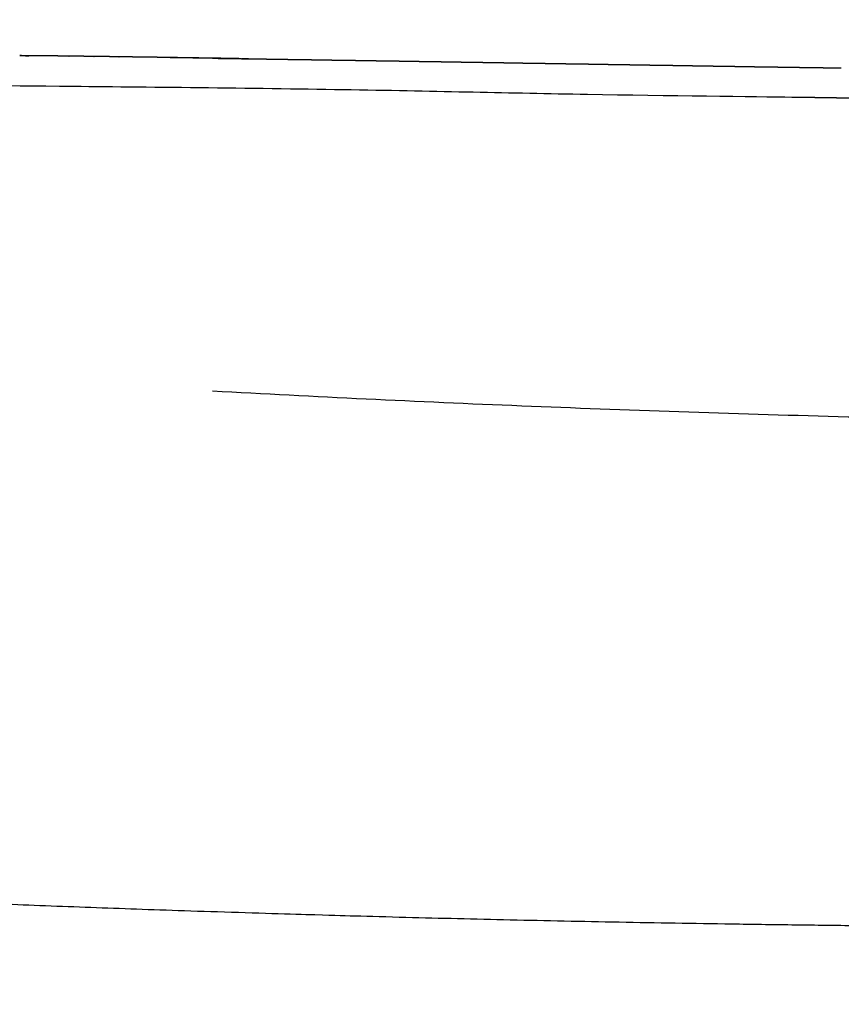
# Model space of a CAD drawing. Header units: millimetres. Extents: x -31695 to -21550, y -3481 to 7253.
# Tile 539 of 656: x -31365 to -31255, y 5373 to 5504. Entities that reach past the tile are written whole.
import ezdxf

# ---------------------------------------------------------------- set-up
doc = ezdxf.new("R2010")
doc.units = ezdxf.units.MM
doc.layers.add('2d', color=7, linetype='Continuous', true_color=0x000000)

msp = doc.modelspace()

# ---------------------------------------------------------------- linework, layer by layer
at = {"layer": '2d'}
for points, degree, knots in [([(-30699.37, 5561.54), (-30698.52, 5560.54), (-30696.33, 5557.23), (-30694.87, 5555.06), (-30693.6, 5552.68), (-30692.33, 5550.31), (-30691.24, 5547.71), (-30690.16, 5545.11), (-30689.24, 5542.27), (-30688.31, 5539.42), (-30687.55, 5536.33), (-30686.78, 5533.23), (-30686.86, 5533.17), (-30686.93, 5533.1), (-30686.31, 5529.74), (-30685.68, 5526.37), (-30685.18, 5522.72), (-30684.67, 5519.07), (-30684.28, 5515.11), (-30683.89, 5511.16), (-30683.6, 5506.89), (-30683.31, 5502.62), (-30683.1, 5498.02), (-30682.89, 5493.42), (-30682.75, 5488.47), (-30682.61, 5483.52), (-30682.52, 5478.21), (-30682.44, 5472.9), (-30682.39, 5467.21), (-30682.35, 5461.53), (-30682.33, 5455.45), (-30682.32, 5449.37), (-30682.32, 5442.88), (-30682.32, 5436.4), (-30682.32, 5429.5), (-30682.32, 5422.6), (-30682.32, 5415.3), (-30682.32, 5408), (-30682.32, 5400.34), (-30682.32, 5392.67), (-30682.32, 5384.67), (-30682.32, 5376.67), (-30682.32, 5368.35), (-30682.32, 5360.03), (-30682.32, 5351.43), (-30682.32, 5342.83), (-30682.32, 5333.97), (-30682.32, 5325.11), (-30682.32, 5316.02), (-30682.32, 5306.93), (-30682.32, 5297.64), (-30682.32, 5288.34), (-30682.32, 5278.87), (-30682.32, 5269.41), (-30682.32, 5259.79), (-30682.32, 5250.17), (-30682.32, 5240.44), (-30682.32, 5230.7), (-30682.32, 5220.87), (-30682.32, 5211.04), (-30682.32, 5201.14), (-30682.32, 5191.25), (-30682.32, 5181.31), (-30682.32, 5171.38), (-30682.32, 5161.43), (-30682.32, 5151.49), (-30682.32, 5141.56), (-30682.32, 5131.63), (-30682.32, 5121.74), (-30682.32, 5111.85), (-30682.32, 5102.03), (-30682.32, 5092.21), (-30682.32, 5082.48), (-30682.32, 5072.74), (-30682.32, 5063.12), (-30682.32, 5053.51), (-30682.32, 5044.02), (-30682.32, 5034.54), (-30682.32, 5025.23), (-30682.32, 5015.91), (-30682.32, 5006.78), (-30682.32, 4997.64), (-30682.32, 4988.72), (-30682.32, 4979.8), (-30682.32, 4971.12), (-30682.32, 4962.44), (-30682.32, 4954.01), (-30682.32, 4945.59), (-30682.32, 4937.45), (-30682.32, 4929.31), (-30682.32, 4921.47), (-30682.32, 4913.64), (-30682.32, 4906.14), (-30682.32, 4898.64), (-30682.32, 4891.5), (-30682.32, 4884.36), (-30682.32, 4877.6), (-30682.32, 4870.84), (-30682.32, 4864.48), (-30682.32, 4858.12), (-30682.33, 4852.15), (-30682.35, 4846.18), (-30682.39, 4840.6), (-30682.44, 4835.01), (-30682.52, 4829.79), (-30682.61, 4824.57), (-30682.75, 4819.71), (-30682.89, 4814.85), (-30683.1, 4810.33), (-30683.31, 4805.81), (-30683.6, 4801.63), (-30683.89, 4797.44), (-30684.28, 4793.57), (-30684.68, 4789.71), (-30685.18, 4786.14), (-30686.15, 4779.18), (-30686.78, 4775.91), (-30687.55, 4772.93), (-30688.32, 4769.94), (-30689.24, 4767.23), (-30690.16, 4764.51), (-30691.25, 4762.05), (-30692.33, 4759.59), (-30693.6, 4757.38), (-30694.87, 4755.16), (-30696.34, 4753.18), (-30697.8, 4751.2), (-30699.47, 4749.43), (-30701.15, 4747.67), (-30703.04, 4746.11), (-30704.94, 4744.56), (-30707.07, 4743.2), (-30709.21, 4741.83), (-30711.59, 4740.65), (-30713.97, 4739.47), (-30716.62, 4738.46), (-30719.27, 4737.45), (-30722.19, 4736.6), (-30725.12, 4735.74), (-30728.33, 4735.03), (-30738.73, 4733.29), (-30742.57, 4732.83), (-30746.41, 4732.36), (-30750.58, 4732), (-30754.75, 4731.63), (-30759.27, 4731.36), (-30763.79, 4731.09), (-30768.67, 4730.89), (-30773.55, 4730.7), (-30778.8, 4730.57), (-30784.05, 4730.44), (-30789.69, 4730.36), (-30795.33, 4730.28), (-30801.37, 4730.24), (-30807.41, 4730.2), (-30813.87, 4730.18), (-30820.32, 4730.17), (-30827.21, 4730.17), (-30834.09, 4730.17), (-30841.41, 4730.17), (-30848.73, 4730.17), (-30856.46, 4730.17), (-30864.18, 4730.17), (-30872.29, 4730.17), (-30880.39, 4730.17), (-30888.83, 4730.17), (-30897.28, 4730.17), (-30906.03, 4730.17), (-30914.79, 4730.17), (-30923.82, 4730.17), (-30932.84, 4730.17), (-30942.12, 4730.17), (-30951.39, 4730.18), (-30960.87, 4730.18), (-30970.35, 4730.18), (-30980, 4730.18), (-30989.66, 4730.18), (-30999.45, 4730.18), (-31009.25, 4730.18), (-31019.16, 4730.18), (-31029.06, 4730.18), (-31039.04, 4730.18), (-31049.03, 4730.18), (-31059.05, 4730.18), (-31069.07, 4730.18), (-31079.1, 4730.18), (-31089.14, 4730.18), (-31099.14, 4730.18), (-31109.15, 4730.18), (-31119.1, 4730.18), (-31129.05, 4730.18), (-31138.91, 4730.18), (-31148.77, 4730.18), (-31158.52, 4730.18), (-31168.27, 4730.18), (-31177.9, 4730.18), (-31187.53, 4730.18), (-31197.02, 4730.18), (-31206.51, 4730.18), (-31215.84, 4730.18), (-31225.17, 4730.18), (-31234.33, 4730.18), (-31243.49, 4730.18), (-31252.46, 4730.18), (-31261.43, 4730.18), (-31270.2, 4730.18), (-31278.96, 4730.18), (-31287.51, 4730.18), (-31296.05, 4730.18), (-31304.36, 4730.17), (-31312.67, 4730.17), (-31320.72, 4730.17), (-31328.78, 4730.17), (-31336.56, 4730.17), (-31344.34, 4730.17), (-31351.84, 4730.17), (-31359.34, 4730.17), (-31366.54, 4730.17), (-31373.73, 4730.17), (-31379.53, 4730.17), (-31385.32, 4730.17)], 2, [-72.510158, -72.510158, -72.510158, -72, -70, -70, -69, -69, -68, -68, -67, -67, -66, -66, -65, -65, -64, -64, -63, -63, -62, -62, -61, -61, -60, -60, -59, -59, -58, -58, -57, -57, -56, -56, -55, -55, -54, -54, -53, -53, -52, -52, -51, -51, -50, -50, -49, -49, -48, -48, -47, -47, -46, -46, -45, -45, -44, -44, -43, -43, -42, -42, -41, -41, -40, -40, -39, -39, -38, -38, -37, -37, -36, -36, -35, -35, -34, -34, -33, -33, -32, -32, -31, -31, -30, -30, -29, -29, -28, -28, -27, -27, -26, -26, -25, -25, -24, -24, -23, -23, -22, -22, -21, -21, -20, -20, -19, -19, -18, -18, -17, -17, -16, -16, -15, -15, -14, -12, -12, -11, -11, -10, -10, -9, -9, -8, -8, -7, -7, -6, -6, -5, -5, -4, -4, -3, -3, -2, -2, -1, 0.25, 2, 2, 3, 3, 4, 4, 5, 5, 6, 6, 7, 7, 8, 8, 9, 9, 10, 10, 11, 11, 12, 12, 13, 13, 14, 14, 15, 15, 16, 16, 17, 17, 18, 18, 19, 19, 20, 20, 21, 21, 22, 22, 23, 23, 24, 24, 25, 25, 26, 26, 27, 27, 28, 28, 29, 29, 30, 30, 31, 31, 32, 32, 33, 33, 34, 34, 35, 35, 36, 36, 37, 37, 38, 38, 39, 39, 40, 40, 41, 41, 41.842249, 41.842249, 41.842249]), ([(-31261.36, 5494.1), (-31261.11, 5494.1), (-31260.85, 5494.1), (-31260.6, 5494.09), (-31260.35, 5494.09), (-31260.1, 5494.08), (-31259.84, 5494.08), (-31259.59, 5494.08), (-31259.34, 5494.07), (-31259.09, 5494.07), (-31258.83, 5494.07), (-31258.58, 5494.06), (-31258.33, 5494.06), (-31258.07, 5494.05), (-31257.82, 5494.05), (-31257.57, 5494.05), (-31257.31, 5494.04), (-31257.06, 5494.04), (-31256.81, 5494.04), (-31256.55, 5494.03), (-31256.3, 5494.03), (-31256.05, 5494.02), (-31255.8, 5494.02), (-31255.54, 5494.02), (-31255.29, 5494.01), (-31255.04, 5494.01), (-31254.78, 5494.01)], 2, [182.98205, 182.98205, 182.98205, 183.981802, 183.981802, 184.981822, 184.981822, 185.981843, 185.981843, 186.981863, 186.981863, 187.981884, 187.981884, 188.981904, 188.981904, 189.981925, 189.981925, 190.981945, 190.981945, 191.981965, 191.981965, 192.981986, 192.981986, 193.982006, 193.982006, 194.982027, 194.982027, 195.981782, 195.981782, 195.981782]), ([(-31254.78, 5494.01), (-31254.53, 5494), (-31254.27, 5494), (-31254.02, 5494), (-31253.77, 5493.99), (-31253.51, 5493.99), (-31253.26, 5493.98), (-31253.01, 5493.98), (-31252.75, 5493.98), (-31252.5, 5493.97), (-31252.24, 5493.97), (-31251.99, 5493.97), (-31251.73, 5493.96), (-31251.48, 5493.96), (-31251.22, 5493.95), (-31250.97, 5493.95), (-31250.72, 5493.95), (-31250.46, 5493.94), (-31250.21, 5493.94), (-31249.95, 5493.94), (-31249.7, 5493.93), (-31249.44, 5493.93), (-31249.19, 5493.93), (-31248.93, 5493.92), (-31248.68, 5493.92), (-31248.42, 5493.91), (-31248.17, 5493.91), (-31247.91, 5493.91), (-31247.66, 5493.9), (-31247.4, 5493.9), (-31247.15, 5493.9), (-31246.89, 5493.89), (-31246.64, 5493.89), (-31246.38, 5493.89), (-31246.13, 5493.88), (-31245.87, 5493.88), (-31245.61, 5493.87), (-31245.36, 5493.87), (-31245.1, 5493.87), (-31244.85, 5493.86), (-31244.59, 5493.86), (-31244.34, 5493.86), (-31244.08, 5493.85), (-31243.82, 5493.85), (-31243.57, 5493.85), (-31243.31, 5493.84), (-31243.06, 5493.84), (-31242.8, 5493.83), (-31242.54, 5493.83), (-31242.29, 5493.83), (-31242.03, 5493.82), (-31241.77, 5493.82), (-31241.52, 5493.82), (-31241.26, 5493.81), (-31241, 5493.81), (-31240.75, 5493.81), (-31240.49, 5493.8), (-31240.23, 5493.8), (-31239.98, 5493.8), (-31239.72, 5493.79), (-31239.47, 5493.79), (-31239.21, 5493.78), (-31238.95, 5493.78), (-31238.7, 5493.78), (-31238.44, 5493.77), (-31238.18, 5493.77), (-31237.93, 5493.77), (-31237.67, 5493.76), (-31237.41, 5493.76), (-31237.15, 5493.76), (-31236.9, 5493.75), (-31236.64, 5493.75), (-31236.38, 5493.75), (-31236.13, 5493.74), (-31235.87, 5493.74), (-31235.61, 5493.74), (-31235.35, 5493.73), (-31235.1, 5493.73), (-31234.84, 5493.72), (-31234.58, 5493.72), (-31234.32, 5493.72), (-31234.07, 5493.71), (-31233.81, 5493.71), (-31233.55, 5493.71), (-31233.29, 5493.7), (-31233.03, 5493.7), (-31232.78, 5493.7), (-31232.52, 5493.69), (-31232.26, 5493.69), (-31232, 5493.69), (-31231.75, 5493.68), (-31231.49, 5493.68), (-31231.23, 5493.68), (-31230.97, 5493.67), (-31230.71, 5493.67), (-31230.46, 5493.67), (-31230.2, 5493.66), (-31229.94, 5493.66), (-31229.68, 5493.65), (-31229.42, 5493.65), (-31229.17, 5493.65), (-31228.91, 5493.64), (-31228.65, 5493.64), (-31228.39, 5493.64), (-31228.13, 5493.63), (-31227.87, 5493.63), (-31227.62, 5493.63), (-31227.36, 5493.62), (-31227.1, 5493.62), (-31226.84, 5493.62), (-31226.58, 5493.61), (-31226.32, 5493.61), (-31226.06, 5493.61), (-31225.8, 5493.6), (-31225.55, 5493.6), (-31225.29, 5493.6), (-31225.03, 5493.59), (-31224.77, 5493.59), (-31224.51, 5493.59), (-31224.25, 5493.58), (-31223.99, 5493.58), (-31223.73, 5493.58), (-31223.47, 5493.57), (-31223.22, 5493.57), (-31222.96, 5493.57), (-31222.7, 5493.56), (-31222.44, 5493.56), (-31222.18, 5493.56), (-31221.92, 5493.55), (-31221.66, 5493.55), (-31221.4, 5493.55), (-31221.14, 5493.54), (-31220.88, 5493.54), (-31220.63, 5493.54), (-31220.39, 5493.53)], 2, [195.981782, 195.981782, 195.981782, 196.996603, 196.996603, 198.011424, 198.011424, 199.026246, 199.026246, 200.041067, 200.041067, 201.055888, 201.055888, 202.07071, 202.07071, 203.085531, 203.085531, 204.100352, 204.100352, 205.115174, 205.115174, 206.129995, 206.129995, 207.144816, 207.144816, 208.159638, 208.159638, 209.174459, 209.174459, 210.18928, 210.18928, 211.204102, 211.204102, 212.218923, 212.218923, 213.233744, 213.233744, 214.248566, 214.248566, 215.263387, 215.263387, 216.278208, 216.278208, 217.29303, 217.29303, 218.307851, 218.307851, 219.322672, 219.322672, 220.337494, 220.337494, 221.352315, 221.352315, 222.367136, 222.367136, 223.381958, 223.381958, 224.396779, 224.396779, 225.4116, 225.4116, 226.426422, 226.426422, 227.441243, 227.441243, 228.456064, 228.456064, 229.470886, 229.470886, 230.485707, 230.485707, 231.500528, 231.500528, 232.51535, 232.51535, 233.530171, 233.530171, 234.544992, 234.544992, 235.559814, 235.559814, 236.574635, 236.574635, 237.589456, 237.589456, 238.604278, 238.604278, 239.619099, 239.619099, 240.633921, 240.633921, 241.648742, 241.648742, 242.663563, 242.663563, 243.678385, 243.678385, 244.693206, 244.693206, 245.708027, 245.708027, 246.722849, 246.722849, 247.73767, 247.73767, 248.752491, 248.752491, 249.767313, 249.767313, 250.782134, 250.782134, 251.796955, 251.796955, 252.811777, 252.811777, 253.826598, 253.826598, 254.841419, 254.841419, 255.856241, 255.856241, 256.871062, 256.871062, 257.885883, 257.885883, 258.900705, 258.900705, 259.915526, 259.915526, 260.930347, 260.930347, 261.945169, 261.945169, 262.95999, 262.95999, 263.974811, 263.974811, 263.974811]), ([(-31505.22, 5432.6), (-31505.15, 5432.27), (-31505.08, 5431.93), (-31505, 5431.59), (-31504.93, 5431.25), (-31504.86, 5430.92), (-31504.69, 5430.24), (-31504.52, 5429.56), (-31504.35, 5428.88), (-31504.18, 5428.2), (-31504.01, 5427.52), (-31503.82, 5426.88), (-31503.63, 5426.25), (-31503.44, 5425.61), (-31503.25, 5424.97), (-31503.06, 5424.33), (-31502.84, 5423.73), (-31502.63, 5423.13), (-31502.42, 5422.53), (-31502.21, 5421.94), (-31502, 5421.34), (-31501.76, 5420.78), (-31501.52, 5420.22), (-31501.29, 5419.66), (-31501.05, 5419.1), (-31500.81, 5418.54), (-31500.55, 5418.02), (-31500.28, 5417.49), (-31500.02, 5416.97), (-31499.76, 5416.45), (-31499.49, 5415.93), (-31499.2, 5415.44), (-31498.91, 5414.96), (-31498.61, 5414.47), (-31498.32, 5413.98), (-31498.02, 5413.5), (-31497.94, 5413.39), (-31497.86, 5413.28), (-31497.79, 5413.17), (-31497.71, 5413.06), (-31497.63, 5412.95), (-31497.56, 5412.84), (-31497.49, 5412.74), (-31497.43, 5412.63), (-31497.36, 5412.52), (-31497.29, 5412.42), (-31496.96, 5411.97), (-31496.63, 5411.53), (-31496.3, 5411.09), (-31495.97, 5410.64), (-31495.64, 5410.2), (-31495.27, 5409.79), (-31494.91, 5409.39), (-31494.54, 5408.98), (-31494.18, 5408.57), (-31493.81, 5408.16), (-31491.98, 5406.12), (-31490.15, 5404.08), (-31484.72, 5401.97), (-31482.31, 5400.4), (-31479.78, 5399.06), (-31475.55, 5396.82), (-31470.48, 5394.96), (-31464.77, 5393.45), (-31452.53, 5391.02), (-31439.46, 5389.67), (-31431.13, 5389.11), (-31407.71, 5387.92), (-31364.4, 5385.99), (-31338.36, 5385), (-31284.8, 5383.48), (-31220.94, 5382.94), (-31191.19, 5382.84), (-31160.59, 5382.84), (-31129.73, 5382.89)], 5, [-9.934132, -9.934132, -9.934132, -9.934132, -9.934132, -9.934132, -9.465336, -9.465336, -9.465336, -9.465336, -9.465336, -8.465336, -8.465336, -8.465336, -8.465336, -8.465336, -7.465336, -7.465336, -7.465336, -7.465336, -7.465336, -6.465336, -6.465336, -6.465336, -6.465336, -6.465336, -5.465336, -5.465336, -5.465336, -5.465336, -5.465336, -4.465336, -4.465336, -4.465336, -4.465336, -4.465336, -3.465336, -3.465336, -3.465336, -3.465336, -3.465336, -3.221575, -3.221575, -3.221575, -3.221575, -3.221575, -3, -3, -3, -3, -3, -2, -2, -2, -2, -2, -1, -1, -1, -1, -1, 0, 0, 0, 0, 0, 9.082485, 9.082485, 9.082485, 18.164971, 18.164971, 18.164971, 27.247456, 27.247456, 27.247456, 34.477802, 34.477802, 34.477802, 34.477802, 34.477802, 34.477802])]:
    msp.add_open_spline(points, degree=degree, knots=knots, dxfattribs=at)
at = {"layer": '2d', "linetype": 'Continuous'}
for points, knots in [([(-31362.16, 5499.61), (-31362.37, 5499.62), (-31362.57, 5499.62), (-31362.77, 5499.62), (-31362.98, 5499.62), (-31363.18, 5499.62), (-31363.38, 5499.63), (-31363.58, 5499.63), (-31363.79, 5499.63), (-31363.99, 5499.63), (-31364.19, 5499.63), (-31364.39, 5499.63), (-31364.64, 5499.64), (-31364.44, 5499.64), (-31364.24, 5499.64), (-31364.03, 5499.64), (-31363.83, 5499.63), (-31363.63, 5499.63), (-31363.43, 5499.63)], [55, 55, 55, 56, 56, 57, 57, 58, 58, 59, 59, 60, 60, 62, 62, 63, 63, 64, 64, 64.982991, 64.982991, 64.982991]), ([(-31338.89, 5499.29), (-31339.1, 5499.3), (-31339.32, 5499.3), (-31339.54, 5499.3), (-31339.76, 5499.31), (-31339.98, 5499.31), (-31340.2, 5499.31), (-31340.42, 5499.32), (-31340.63, 5499.32), (-31340.85, 5499.32), (-31341.07, 5499.33), (-31341.29, 5499.33), (-31341.51, 5499.33), (-31341.73, 5499.34), (-31341.94, 5499.34), (-31342.16, 5499.34), (-31342.38, 5499.35), (-31342.6, 5499.35), (-31342.82, 5499.35), (-31343.03, 5499.36), (-31343.25, 5499.36), (-31343.47, 5499.36), (-31343.68, 5499.37), (-31343.9, 5499.37), (-31344.12, 5499.37), (-31344.33, 5499.38), (-31344.55, 5499.38), (-31344.77, 5499.38), (-31344.98, 5499.39), (-31345.2, 5499.39), (-31345.41, 5499.39), (-31345.63, 5499.4), (-31345.84, 5499.4), (-31346.06, 5499.4), (-31346.27, 5499.41), (-31346.49, 5499.41), (-31346.7, 5499.41), (-31346.91, 5499.42), (-31347.13, 5499.42), (-31347.34, 5499.42), (-31347.55, 5499.42), (-31347.77, 5499.43), (-31347.98, 5499.43), (-31348.2, 5499.43), (-31348.41, 5499.44), (-31348.62, 5499.44), (-31348.84, 5499.44), (-31349.05, 5499.45), (-31349.26, 5499.45), (-31349.48, 5499.45), (-31349.69, 5499.46), (-31349.9, 5499.46), (-31350.12, 5499.46), (-31350.33, 5499.46), (-31350.54, 5499.47), (-31350.75, 5499.47), (-31350.97, 5499.47), (-31351.18, 5499.48), (-31351.39, 5499.48), (-31351.6, 5499.48), (-31351.81, 5499.49), (-31352.02, 5499.49), (-31352.23, 5499.49), (-31352.44, 5499.49), (-31352.65, 5499.5), (-31352.86, 5499.5), (-31353.07, 5499.5), (-31353.28, 5499.51), (-31353.49, 5499.51), (-31353.7, 5499.51), (-31353.91, 5499.51), (-31354.12, 5499.52), (-31354.33, 5499.52), (-31354.54, 5499.52), (-31354.74, 5499.53), (-31354.95, 5499.53), (-31355.16, 5499.53), (-31355.37, 5499.53), (-31355.58, 5499.54), (-31355.79, 5499.54), (-31356, 5499.54), (-31356.21, 5499.55), (-31356.41, 5499.55), (-31356.62, 5499.55), (-31356.83, 5499.55), (-31357.04, 5499.56), (-31357.25, 5499.56), (-31357.45, 5499.56), (-31357.66, 5499.56), (-31357.87, 5499.57), (-31358.07, 5499.57), (-31358.28, 5499.57), (-31358.49, 5499.57), (-31358.69, 5499.58), (-31358.9, 5499.58), (-31359.1, 5499.58), (-31359.31, 5499.58), (-31359.51, 5499.59), (-31359.72, 5499.59), (-31359.92, 5499.59), (-31360.12, 5499.59), (-31360.33, 5499.6), (-31360.53, 5499.6), (-31360.74, 5499.6), (-31360.94, 5499.6), (-31361.14, 5499.6), (-31361.35, 5499.61), (-31361.55, 5499.61), (-31361.75, 5499.61), (-31361.96, 5499.61), (-31362.16, 5499.61)], [0, 0, 0, 1, 1, 2, 2, 3, 3, 4, 4, 5, 5, 6, 6, 7, 7, 8, 8, 9, 9, 10, 10, 11, 11, 12, 12, 13, 13, 14, 14, 15, 15, 16, 16, 17, 17, 18, 18, 19, 19, 20, 20, 21, 21, 22, 22, 23, 23, 24, 24, 25, 25, 26, 26, 27, 27, 28, 28, 29, 29, 30, 30, 31, 31, 32, 32, 33, 33, 34, 34, 35, 35, 36, 36, 37, 37, 38, 38, 39, 39, 40, 40, 41, 41, 42, 42, 43, 43, 44, 44, 45, 45, 46, 46, 47, 47, 48, 48, 49, 49, 50, 50, 51, 51, 52, 52, 53, 53, 54, 54, 55, 55, 55]), ([(-31338.84, 5499.29), (-31339.06, 5499.29), (-31339.28, 5499.29), (-31339.5, 5499.29), (-31339.72, 5499.3), (-31339.94, 5499.3), (-31340.15, 5499.3), (-31340.37, 5499.31), (-31340.59, 5499.31), (-31340.81, 5499.31), (-31341.03, 5499.31), (-31341.25, 5499.32), (-31341.46, 5499.32), (-31341.68, 5499.32), (-31341.9, 5499.33), (-31342.12, 5499.33), (-31342.34, 5499.33), (-31342.55, 5499.33), (-31342.77, 5499.34), (-31342.99, 5499.34), (-31343.21, 5499.34), (-31343.42, 5499.35), (-31343.64, 5499.35), (-31343.86, 5499.35), (-31344.08, 5499.35), (-31344.29, 5499.36), (-31344.51, 5499.36)], [0, 0, 0, 1, 1, 2, 2, 3, 3, 4, 4, 5, 5, 6, 6, 7, 7, 8, 8, 9, 9, 10, 10, 11, 11, 12, 12, 13, 13, 13]), ([(-31335.35, 5499.24), (-31335.57, 5499.24), (-31335.8, 5499.24), (-31336.02, 5499.25), (-31336.24, 5499.25), (-31336.46, 5499.25), (-31336.68, 5499.26), (-31336.9, 5499.26), (-31337.13, 5499.27), (-31337.35, 5499.27), (-31337.57, 5499.27), (-31337.79, 5499.28), (-31338.01, 5499.28), (-31338.23, 5499.28), (-31338.45, 5499.29), (-31338.67, 5499.29), (-31338.84, 5499.29)], [12.000225, 12.000225, 12.000225, 13.124797, 13.124797, 14.249623, 14.249623, 15.374448, 15.374448, 16.499273, 16.499273, 17.624099, 17.624099, 18.748924, 18.748924, 19.873749, 19.873749, 20.998575, 20.998575, 20.998575]), ([(-31338.84, 5499.29), (-31338.62, 5499.28), (-31338.4, 5499.28), (-31338.18, 5499.28), (-31337.96, 5499.27), (-31337.74, 5499.27), (-31337.52, 5499.27), (-31337.3, 5499.26), (-31337.08, 5499.26), (-31336.86, 5499.26), (-31336.64, 5499.25), (-31336.42, 5499.25), (-31336.2, 5499.25), (-31335.98, 5499.25), (-31335.75, 5499.24), (-31335.55, 5499.24), (-31335.31, 5499.24), (-31335.09, 5499.23), (-31334.87, 5499.23), (-31334.64, 5499.23), (-31334.42, 5499.22), (-31334.2, 5499.22), (-31333.98, 5499.22), (-31333.75, 5499.21), (-31333.53, 5499.21), (-31333.31, 5499.21), (-31333.09, 5499.2), (-31332.86, 5499.2), (-31332.64, 5499.2), (-31332.42, 5499.19), (-31332.19, 5499.19), (-31331.97, 5499.19), (-31331.75, 5499.19), (-31331.52, 5499.18), (-31331.3, 5499.18), (-31331.08, 5499.18), (-31330.85, 5499.17)], [20.998575, 20.998575, 20.998575, 21.998654, 21.998654, 22.998733, 22.998733, 23.998812, 23.998812, 24.998892, 24.998892, 25.998971, 25.998971, 26.99905, 26.99905, 27.999129, 27.999129, 28.999208, 28.999208, 29.999287, 29.999287, 30.999367, 30.999367, 31.999446, 31.999446, 32.999525, 32.999525, 33.999604, 33.999604, 34.999683, 34.999683, 35.999762, 35.999762, 36.999842, 36.999842, 37.999921, 37.999921, 39, 39, 39]), ([(-31334.02, 5499.22), (-31334.24, 5499.22), (-31334.46, 5499.22), (-31334.66, 5499.23), (-31334.87, 5499.23)], [9.000559, 9.000559, 9.000559, 10, 10, 10.904544, 10.904544, 10.904544]), ([(-31330.85, 5499.17), (-31330.63, 5499.17), (-31330.4, 5499.17), (-31330.18, 5499.16), (-31329.95, 5499.16), (-31329.73, 5499.16), (-31329.5, 5499.15), (-31329.28, 5499.15), (-31329.05, 5499.15), (-31328.83, 5499.14), (-31328.6, 5499.14), (-31328.37, 5499.14), (-31328.15, 5499.13), (-31327.92, 5499.13), (-31327.7, 5499.13), (-31327.47, 5499.12), (-31327.24, 5499.12), (-31327.02, 5499.12), (-31326.79, 5499.11), (-31326.56, 5499.11), (-31326.34, 5499.11), (-31326.11, 5499.1), (-31325.88, 5499.1), (-31325.66, 5499.1), (-31325.43, 5499.09), (-31325.2, 5499.09), (-31324.97, 5499.09), (-31324.75, 5499.08), (-31324.52, 5499.08), (-31324.29, 5499.08), (-31324.07, 5499.07), (-31323.84, 5499.07), (-31323.61, 5499.06), (-31323.38, 5499.06), (-31323.15, 5499.06), (-31322.92, 5499.05), (-31322.7, 5499.05), (-31322.47, 5499.05), (-31322.24, 5499.04), (-31322.01, 5499.04), (-31321.78, 5499.04), (-31321.55, 5499.03), (-31321.32, 5499.03), (-31321.09, 5499.03), (-31320.86, 5499.02), (-31320.63, 5499.02), (-31320.4, 5499.02), (-31320.17, 5499.01), (-31319.94, 5499.01), (-31319.71, 5499.01), (-31319.48, 5499), (-31319.25, 5499), (-31319.01, 5498.99), (-31318.78, 5498.99), (-31318.55, 5498.99), (-31318.32, 5498.98), (-31318.09, 5498.98), (-31317.86, 5498.98), (-31317.63, 5498.97), (-31317.4, 5498.97), (-31317.17, 5498.97), (-31316.94, 5498.96), (-31316.71, 5498.96), (-31316.47, 5498.96), (-31316.24, 5498.95), (-31316.01, 5498.95), (-31315.78, 5498.95), (-31315.55, 5498.94), (-31315.31, 5498.94), (-31315.08, 5498.93), (-31314.85, 5498.93), (-31314.61, 5498.93), (-31314.38, 5498.92), (-31314.15, 5498.92), (-31313.91, 5498.92), (-31313.68, 5498.91), (-31313.45, 5498.91), (-31313.21, 5498.91), (-31312.98, 5498.9), (-31312.75, 5498.9), (-31312.51, 5498.89), (-31312.28, 5498.89), (-31312.04, 5498.89), (-31311.81, 5498.88), (-31311.58, 5498.88), (-31311.34, 5498.88), (-31311.11, 5498.87), (-31310.87, 5498.87), (-31310.64, 5498.86), (-31310.4, 5498.86), (-31310.17, 5498.86), (-31309.94, 5498.85), (-31309.7, 5498.85), (-31309.47, 5498.85), (-31309.23, 5498.84), (-31309, 5498.84), (-31308.76, 5498.84), (-31308.52, 5498.83), (-31308.29, 5498.83), (-31308.05, 5498.82), (-31307.82, 5498.82), (-31307.58, 5498.82), (-31307.34, 5498.81), (-31307.11, 5498.81), (-31306.87, 5498.81), (-31306.63, 5498.8), (-31306.4, 5498.8), (-31306.16, 5498.79), (-31305.92, 5498.79), (-31305.69, 5498.79), (-31305.45, 5498.78), (-31305.21, 5498.78), (-31304.97, 5498.78), (-31304.74, 5498.77), (-31304.5, 5498.77), (-31304.26, 5498.76), (-31304.02, 5498.76), (-31303.79, 5498.76), (-31303.55, 5498.75), (-31303.31, 5498.75), (-31303.07, 5498.75), (-31302.84, 5498.74), (-31302.6, 5498.74), (-31302.36, 5498.73), (-31302.12, 5498.73), (-31301.88, 5498.73), (-31301.65, 5498.72), (-31301.41, 5498.72), (-31301.17, 5498.72), (-31300.93, 5498.71), (-31300.69, 5498.71), (-31300.45, 5498.7), (-31300.21, 5498.7), (-31299.97, 5498.7), (-31299.73, 5498.69), (-31299.49, 5498.69), (-31299.25, 5498.68), (-31299.01, 5498.68), (-31298.77, 5498.68), (-31298.53, 5498.67), (-31298.29, 5498.67), (-31298.05, 5498.67), (-31297.81, 5498.66), (-31297.57, 5498.66), (-31297.33, 5498.65), (-31297.09, 5498.65), (-31296.85, 5498.65), (-31296.61, 5498.64), (-31296.37, 5498.64), (-31296.13, 5498.64), (-31295.89, 5498.63), (-31295.65, 5498.63), (-31295.41, 5498.62), (-31295.16, 5498.62), (-31294.92, 5498.62), (-31294.68, 5498.61), (-31294.44, 5498.61), (-31294.2, 5498.6), (-31293.96, 5498.6), (-31293.72, 5498.6), (-31293.48, 5498.59), (-31293.23, 5498.59), (-31292.99, 5498.59), (-31292.75, 5498.58), (-31292.51, 5498.58), (-31292.26, 5498.57), (-31292.02, 5498.57), (-31291.78, 5498.57), (-31291.54, 5498.56), (-31291.29, 5498.56), (-31291.05, 5498.55), (-31290.81, 5498.55), (-31290.56, 5498.55), (-31290.32, 5498.54), (-31290.08, 5498.54), (-31289.83, 5498.53), (-31289.59, 5498.53), (-31289.35, 5498.53), (-31289.1, 5498.52), (-31288.86, 5498.52), (-31288.62, 5498.52), (-31288.37, 5498.51), (-31288.13, 5498.51), (-31287.88, 5498.5), (-31287.64, 5498.5), (-31287.4, 5498.5), (-31287.15, 5498.49), (-31286.91, 5498.49), (-31286.67, 5498.48), (-31286.42, 5498.48), (-31286.18, 5498.48), (-31285.93, 5498.47), (-31285.69, 5498.47), (-31285.44, 5498.47), (-31285.2, 5498.46), (-31284.95, 5498.46), (-31284.71, 5498.45), (-31284.46, 5498.45), (-31284.22, 5498.45), (-31283.97, 5498.44), (-31283.73, 5498.44), (-31283.48, 5498.43), (-31283.24, 5498.43), (-31282.99, 5498.43), (-31282.74, 5498.42), (-31282.5, 5498.42), (-31282.25, 5498.41), (-31282, 5498.41), (-31281.76, 5498.41), (-31281.51, 5498.4), (-31281.27, 5498.4), (-31281.02, 5498.39), (-31280.77, 5498.39), (-31280.53, 5498.39), (-31280.28, 5498.38), (-31280.03, 5498.38), (-31279.79, 5498.38), (-31279.54, 5498.37), (-31279.3, 5498.37), (-31279.05, 5498.36), (-31278.8, 5498.36), (-31278.56, 5498.36), (-31278.31, 5498.35), (-31278.06, 5498.35), (-31277.81, 5498.34), (-31277.57, 5498.34), (-31277.32, 5498.34), (-31277.07, 5498.33), (-31276.82, 5498.33), (-31276.58, 5498.32), (-31276.33, 5498.32), (-31276.08, 5498.32), (-31275.83, 5498.31), (-31275.58, 5498.31), (-31275.34, 5498.31), (-31275.09, 5498.3), (-31274.84, 5498.3), (-31274.59, 5498.29), (-31274.34, 5498.29), (-31274.09, 5498.29), (-31273.84, 5498.28), (-31273.6, 5498.28), (-31273.35, 5498.27), (-31273.1, 5498.27), (-31272.85, 5498.27), (-31272.6, 5498.26), (-31272.35, 5498.26), (-31272.1, 5498.25), (-31271.85, 5498.25), (-31271.6, 5498.25), (-31271.36, 5498.24), (-31271.11, 5498.24), (-31270.86, 5498.23), (-31270.61, 5498.23), (-31270.36, 5498.23), (-31270.11, 5498.22), (-31269.86, 5498.22), (-31269.61, 5498.22), (-31269.36, 5498.21), (-31269.11, 5498.21), (-31268.86, 5498.2), (-31268.61, 5498.2), (-31268.36, 5498.2), (-31268.11, 5498.19), (-31267.86, 5498.19), (-31267.61, 5498.18), (-31267.36, 5498.18), (-31267.11, 5498.18), (-31266.86, 5498.17), (-31266.61, 5498.17), (-31266.36, 5498.16), (-31266.1, 5498.16), (-31265.85, 5498.16), (-31265.6, 5498.15), (-31265.35, 5498.15), (-31265.1, 5498.15), (-31264.85, 5498.14), (-31264.6, 5498.14), (-31264.35, 5498.13), (-31264.1, 5498.13), (-31263.85, 5498.13), (-31263.59, 5498.12), (-31263.34, 5498.12), (-31263.09, 5498.11), (-31262.84, 5498.11), (-31262.59, 5498.11), (-31262.34, 5498.1), (-31262.09, 5498.1), (-31261.83, 5498.09), (-31261.58, 5498.09), (-31261.33, 5498.09), (-31261.08, 5498.08), (-31260.83, 5498.08), (-31260.57, 5498.08), (-31260.32, 5498.07), (-31260.07, 5498.07), (-31259.82, 5498.06), (-31259.56, 5498.06), (-31259.31, 5498.06), (-31259.06, 5498.05), (-31258.81, 5498.05), (-31258.55, 5498.04), (-31258.3, 5498.04), (-31258.05, 5498.04), (-31257.79, 5498.03), (-31257.54, 5498.03), (-31257.29, 5498.03), (-31257.03, 5498.02), (-31256.78, 5498.02), (-31256.53, 5498.01), (-31256.28, 5498.01), (-31256.02, 5498.01), (-31255.77, 5498), (-31255.52, 5498), (-31255.26, 5497.99), (-31255.01, 5497.99), (-31254.76, 5497.99)], [39, 39, 39, 40, 40, 41, 41, 42, 42, 43, 43, 44, 44, 45, 45, 46, 46, 47, 47, 48, 48, 49, 49, 50, 50, 51, 51, 52, 52, 53, 53, 54, 54, 55, 55, 56, 56, 57, 57, 58, 58, 59, 59, 60, 60, 61, 61, 62, 62, 63, 63, 64, 64, 65, 65, 66, 66, 67, 67, 68, 68, 69, 69, 70, 70, 71, 71, 72, 72, 73, 73, 74, 74, 75, 75, 76, 76, 77, 77, 78, 78, 79, 79, 80, 80, 81, 81, 82, 82, 83, 83, 84, 84, 85, 85, 86, 86, 87, 87, 88, 88, 89, 89, 90, 90, 91, 91, 92, 92, 93, 93, 94, 94, 95, 95, 96, 96, 97, 97, 98, 98, 99, 99, 100, 100, 101, 101, 102, 102, 103, 103, 104, 104, 105, 105, 106, 106, 107, 107, 108, 108, 109, 109, 110, 110, 111, 111, 112, 112, 113, 113, 114, 114, 115, 115, 116, 116, 117, 117, 118, 118, 119, 119, 120, 120, 121, 121, 122, 122, 123, 123, 124, 124, 125, 125, 126, 126, 127, 127, 128, 128, 129, 129, 130, 130, 131, 131, 132, 132, 133, 133, 134, 134, 135, 135, 136, 136, 137, 137, 138, 138, 139, 139, 140, 140, 141, 141, 142, 142, 143, 143, 144, 144, 145, 145, 146, 146, 147, 147, 148, 148, 149, 149, 150, 150, 151, 151, 152, 152, 153, 153, 154, 154, 155, 155, 156, 156, 157, 157, 158, 158, 159, 159, 160, 160, 161, 161, 162, 162, 163, 163, 164, 164, 165, 165, 166, 166, 167, 167, 168, 168, 169, 169, 170, 170, 171, 171, 172, 172, 173, 173, 174, 174, 175, 175, 176, 176, 177, 177, 178, 178, 179, 179, 180, 180, 181, 181, 182, 182, 183, 183, 184, 184, 185, 185, 186, 186, 187, 187, 188, 188, 189, 189, 190, 190, 191, 191, 192, 192, 193, 193, 194, 194, 195, 195, 196, 196, 197, 197, 197])]:
    msp.add_open_spline(points, degree=2, knots=knots, dxfattribs=at)
for points in [[(-31358.03, 5499.51), (-31358.05, 5499.54), (-31358.07, 5499.57)], [(-31354.7, 5499.48), (-31354.72, 5499.5), (-31354.74, 5499.53)], [(-31351.35, 5499.44), (-31351.37, 5499.46), (-31351.39, 5499.48)], [(-31347.94, 5499.4), (-31347.96, 5499.42), (-31347.98, 5499.43)], [(-31344.51, 5499.36), (-31344.53, 5499.37), (-31344.55, 5499.38)], [(-31341.03, 5499.31), (-31341.05, 5499.32), (-31341.07, 5499.33)]]:
    msp.add_open_spline(points, degree=2, dxfattribs=at)
at = {"layer": '2d'}
for points, degree in [([(-31411.16, 5496.32), (-31395.68, 5496.22), (-31380.32, 5495.7), (-31361.68, 5495.61), (-31317.47, 5495.13), (-31290.19, 5494.42), (-31266.02, 5494.17), (-31261.36, 5494.1)], 3), ([(-30940.52, 5455.72), (-31158.42, 5444.88), (-31338.85, 5454.74)], 2)]:
    msp.add_open_spline(points, degree=degree, dxfattribs=at)

doc.saveas('drawing.dxf')
